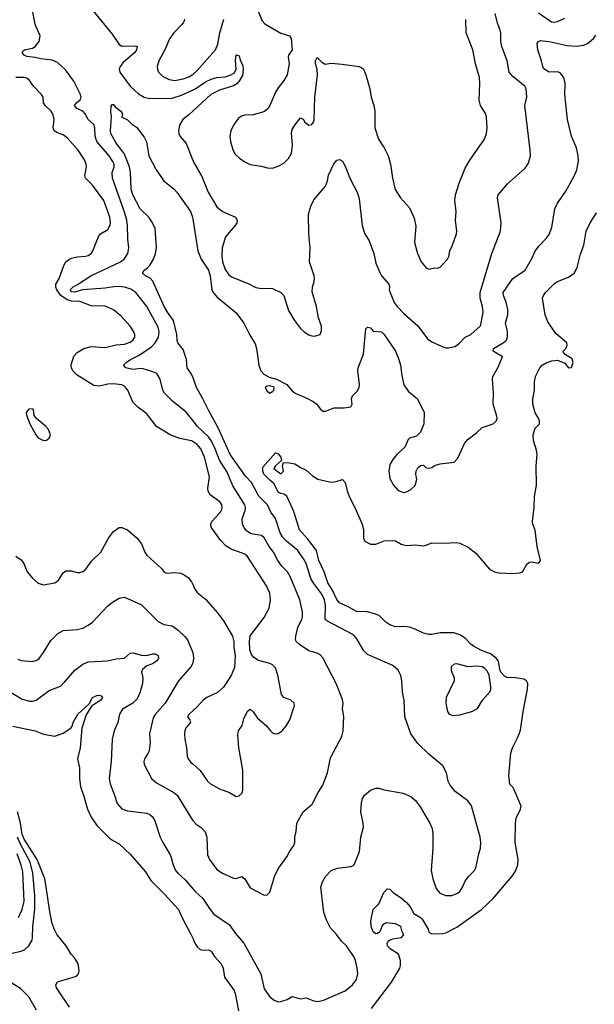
# Model space of a CAD drawing. Header units: inches. Extents: x 1305375 to 1407406, y 744550 to 841633.
# Tile 299 of 509: x 1378759 to 1382874, y 760892 to 767945. Entities that reach past the tile are written whole.
import ezdxf

# ---------------------------------------------------------------- set-up
doc = ezdxf.new("R2010")
doc.units = ezdxf.units.IN
doc.header["$MEASUREMENT"] = 0
doc.layers.add('B3776', color=7, linetype='Continuous')
doc.layers.add('B3786', color=7, linetype='Continuous')

msp = doc.modelspace()

# ---------------------------------------------------------------- linework, layer by layer
at = {"layer": 'B3776', "color": 5}
for points, elevation in [([(1380000, 765070.7), (1379950, 765132.4), (1379852.2, 765212.2), (1379795.8, 765270), (1379784, 765290), (1379765.1, 765370), (1379741.6, 765410), (1379705.7, 765425.7), (1379643.8, 765443.8), (1379630, 765446), (1379570, 765438.9), (1379519.5, 765450), (1379501.3, 765470), (1379521.6, 765490), (1379551.6, 765510), (1379610, 765539.7), (1379701, 765599), (1379729.9, 765630), (1379752.2, 765670), (1379757.9, 765710), (1379750, 765743.5), (1379670, 765889.8), (1379590.5, 765990.5), (1379554.2, 766014.2), (1379510, 766028.4), (1379470, 766034.1), (1379432.3, 766032.3), (1379370, 766022.2), (1379210, 766009.3), (1379150, 765993.6), (1379130, 765996), (1379121, 766010), (1379138.7, 766030), (1379173, 766047), (1379268.9, 766111.1), (1379480.5, 766210), (1379506.4, 766230), (1379531.9, 766270), (1379540.3, 766310), (1379532.3, 766372.3), (1379530.8, 766470), (1379525.4, 766510), (1379510, 766567.3), (1379423.4, 766810), (1379421.5, 766850), (1379435.8, 766890), (1379434, 766910), (1379426, 766930), (1379399.8, 766970), (1379312.2, 767072.2), (1379299.4, 767110), (1379297.2, 767170), (1379290, 767193.6), (1379248.3, 767230), (1379227.4, 767270), (1379210, 767289.8), (1379167.8, 767310), (1379151.5, 767330), (1379166, 767350), (1379190.9, 767370), (1379198.5, 767390), (1379192.8, 767412.8), (1379145.8, 767505.8), (1379086.6, 767586.6), (1379030, 767638.2), (1378990, 767654), (1378910, 767663.9), (1378870, 767675.2), (1378810, 767680.9), (1378789.7, 767690), (1378776.4, 767710), (1378780.5, 767719.5), (1378791.8, 767728.2), (1378850, 767742), (1378870, 767752), (1378898.7, 767790), (1378904.7, 767830), (1378869.8, 767909.8), (1378828.5, 768130)], 960), ([(1379187.2, 768130), (1379421.1, 767841.1), (1379470, 767766.5), (1379490, 767756.5), (1379590, 767757.1), (1379599.1, 767750), (1379595.3, 767730), (1379582.6, 767710), (1379500.7, 767639.3), (1379477.8, 767610), (1379471.8, 767590), (1379476.3, 767570), (1379549.4, 767470), (1379610, 767414), (1379650, 767390.8), (1379690, 767381.2), (1379850, 767383.4), (1379916.5, 767403.5), (1380000, 767442.1)], 960), ([(1379939.5, 767950), (1379933.4, 767930), (1379920.3, 767910), (1379862, 767850), (1379831.1, 767808.9), (1379796.9, 767730), (1379754.3, 767650), (1379744.2, 767610), (1379744.9, 767590), (1379752.4, 767570), (1379781.7, 767541.7), (1379830, 767516.1), (1379869.3, 767509.3), (1379930, 767521.5), (1379970, 767535.6), (1379994.2, 767550), (1380000, 767555.1)], 980), ([(1380000, 764920.4), (1379990, 764927), (1379904.4, 764944.4), (1379837, 764970), (1379737.6, 765030), (1379670, 765120.5), (1379604.2, 765170), (1379570, 765204.2), (1379534, 765290), (1379510, 765318.9), (1379489, 765330), (1379430, 765337.3), (1379390, 765334.3), (1379330, 765318.8), (1379290, 765323.9), (1379170, 765398.9), (1379139.9, 765430), (1379129.9, 765450), (1379126.7, 765473.3), (1379145.1, 765534.9), (1379170, 765561.7), (1379217.2, 765590), (1379270, 765603.8), (1379370, 765595.7), (1379450, 765615), (1379510, 765621.4), (1379550, 765636.1), (1379569.7, 765650), (1379583, 765670), (1379583.5, 765690), (1379576.3, 765710), (1379549.7, 765750), (1379482.5, 765822.5), (1379430, 765865.7), (1379370, 765891.8), (1379270, 765896.2), (1379190, 765925.2), (1379132.1, 765927.9), (1379097.7, 765937.7), (1379053.5, 765970), (1379025.2, 766010), (1379017.2, 766030), (1379017.5, 766050), (1379041.2, 766090), (1379074.8, 766185.2), (1379089.9, 766210.1), (1379110, 766228), (1379130, 766237.1), (1379170, 766245.5), (1379230, 766250.2), (1379250, 766256.5), (1379269.6, 766270), (1379282, 766290), (1379324.2, 766395.8), (1379337.2, 766410), (1379390, 766441.6), (1379406.7, 766473.3), (1379409.8, 766490.2), (1379405.3, 766530), (1379361.1, 766650), (1379280.4, 766760.4), (1379229.8, 766810), (1379224.4, 766830), (1379237.6, 766890), (1379235.6, 766910), (1379221.9, 766941.9), (1379178, 767010), (1379099.2, 767099.2), (1379070, 767120.3), (1379030, 767134.8), (1379005.7, 767150), (1378998.7, 767170), (1379004.8, 767230), (1378995.1, 767270), (1378983, 767290), (1378941.6, 767330), (1378929.6, 767350), (1378927.6, 767390), (1378915.6, 767410), (1378858, 767470), (1378829.6, 767510), (1378810, 767526.6), (1378790, 767531.8), (1378730, 767532.1)], 980), ([(1380000, 765378.3), (1379990, 765406.9), (1379958.5, 765450), (1379954.4, 765510), (1379930, 765582), (1379892, 765630), (1379885.8, 765645.8), (1379884.9, 765690), (1379860.6, 765790), (1379817.1, 765850), (1379794.2, 765890), (1379712.2, 766072.2), (1379693.7, 766093.7), (1379660.7, 766110), (1379638.7, 766130), (1379649.7, 766150), (1379673.2, 766166.8), (1379693.7, 766190), (1379716.4, 766230), (1379732.1, 766270), (1379738.7, 766310), (1379729.8, 766450), (1379710.9, 766490), (1379683.9, 766530), (1379621.1, 766590), (1379570, 766691.6), (1379555.8, 766730), (1379552.8, 766850), (1379544.1, 766890), (1379506.6, 766986.6), (1379450, 767059.7), (1379411.2, 767130), (1379407.8, 767150), (1379416.8, 767250), (1379412.4, 767287.6), (1379414, 767326), (1379422, 767338), (1379430, 767338), (1379442, 767322), (1379483.8, 767290), (1379496, 767270), (1379490, 767246), (1379530, 767227.3), (1379559, 767199), (1379594.2, 767174.2), (1379650, 767104), (1379666.4, 767070), (1379683.1, 766970), (1379734.9, 766870), (1379790.2, 766790.2), (1379865.3, 766730), (1379883.6, 766710), (1379981.6, 766570), (1379995.3, 766530), (1380000, 766501.5)], 940), ([(1380000, 767291.3), (1379970, 767263.5), (1379926.4, 767230), (1379903.7, 767190), (1379897, 767150), (1379899.5, 767130), (1379908.9, 767108.9), (1379950, 767058.8), (1380000, 766930.8)], 960), ([(1378730, 764101.3), (1378770, 764074.9), (1378789, 764049), (1378812.7, 763990), (1378850, 763945.5), (1378890, 763907.7), (1378930, 763896.4), (1379010, 763912), (1379035.6, 763930), (1379070, 763982.8), (1379090, 763997.3), (1379130, 763996.3), (1379170, 763984.9), (1379190, 763985.5), (1379210, 763992.7), (1379231.8, 764010), (1379273.2, 764066.8), (1379339.6, 764130), (1379393.6, 764230), (1379430, 764279.1), (1379470, 764307.3), (1379490, 764307.3), (1379530.7, 764290), (1379600.5, 764230), (1379630.4, 764190), (1379655.3, 764130), (1379670.2, 764110.2), (1379773.4, 764013.4), (1379790, 763990.6), (1379810, 763980.4), (1379870, 763984.2), (1379910, 763980.3), (1379930, 763974), (1379964.9, 763950), (1379990, 763918.8), (1380000, 763894.9)], 980), ([(1378744.5, 763364.5), (1378770, 763354.9), (1378850, 763346.7), (1378882.4, 763357.6), (1378897.4, 763370), (1378930, 763412.2), (1378981.4, 763498.6), (1379031.7, 763548.3), (1379070, 763570.3), (1379170, 763577.6), (1379210, 763587.2), (1379250, 763606.7), (1379279.5, 763630), (1379390, 763745.5), (1379430, 763778), (1379470, 763802), (1379510, 763808), (1379630, 763752.4), (1379750, 763633.1), (1379790, 763611.5), (1379850, 763603.6), (1379892.8, 763572.8), (1379944, 763524), (1379961.6, 763501.6), (1379990.3, 763429.7), (1379998, 763410), (1380000, 763396.4)], 960), ([(1378610, 763177.6), (1378777.3, 763077.3), (1378830, 763063.6), (1378850, 763062.4), (1378876.2, 763070), (1378970, 763138.7), (1379050, 763170.3), (1379080.5, 763199.5), (1379154.1, 763285.9), (1379210, 763328), (1379250, 763344.6), (1379388.3, 763351.7), (1379450, 763367), (1379510, 763370.4), (1379550, 763407.2), (1379569.8, 763410.2), (1379630, 763392), (1379670, 763391.2), (1379710, 763401.6), (1379730, 763401.7), (1379751.1, 763391.1), (1379753.1, 763370), (1379738.5, 763350), (1379710, 763330.5), (1379670, 763316.3), (1379638, 763290), (1379631.2, 763270), (1379641.6, 763230), (1379639.1, 763190), (1379618, 763122), (1379599.1, 763080.9), (1379570, 763049.7), (1379494.6, 763005.4), (1379472.4, 762970), (1379460.3, 762910), (1379434.9, 762850), (1379421.5, 762790), (1379412.7, 762630), (1379400.2, 762510), (1379406, 762470), (1379438.7, 762390), (1379455.8, 762330), (1379490, 762292.2), (1379530, 762276.9), (1379670, 762260.9), (1379690, 762251.8), (1379710, 762234), (1379725.7, 762205.7), (1379763.7, 762090), (1379782.6, 762050), (1379838.4, 761958.4), (1379857.6, 761890), (1379874.9, 761850), (1379890.1, 761830.1), (1379943.6, 761783.6), (1380000, 761717.3)], 940), ([(1380000, 763352.1), (1379995.2, 763330), (1379985.2, 763310), (1379896, 763210), (1379799.7, 763050), (1379730, 762968.4), (1379715.3, 762944.7), (1379689.2, 762830), (1379692.4, 762767.6), (1379686, 762710), (1379678.7, 762690), (1379651.8, 762650), (1379647.2, 762630), (1379650.4, 762610), (1379702.4, 762510), (1379738.8, 762478.8), (1379862.4, 762410), (1379885.7, 762390), (1379995.8, 762210), (1380000, 762205.5)], 960), ([(1378710, 762883.6), (1378870, 762851.7), (1378930, 762826.7), (1379010, 762812.4), (1379070, 762834.9), (1379125.1, 762870), (1379134.9, 762885.1), (1379141.8, 762910), (1379175.6, 762970), (1379255.2, 763044.8), (1379279.8, 763090), (1379310, 763104), (1379330, 763106.2), (1379341.1, 763101.1), (1379352.4, 763090), (1379339.3, 763070), (1379272.9, 763027.1), (1379235.1, 762964.9), (1379204.2, 762870), (1379191.3, 762730), (1379172.7, 762650), (1379185.8, 762585.8), (1379186.9, 762510), (1379194.4, 762450), (1379216.2, 762390), (1379243.2, 762290), (1379270, 762232.6), (1379310, 762173.6), (1379402, 762082), (1379430, 762061.5), (1379470, 762042), (1379550, 761967), (1379660.2, 761840.2), (1379697.6, 761777.6), (1379799.1, 761679.1), (1379896.1, 761570), (1379925.4, 761505.4), (1379987.3, 761390), (1380000, 761359.5)], 920), ([(1380000, 762995.3), (1379970, 762968.7), (1379960.7, 762950), (1379976, 762930), (1379982.8, 762910), (1379949, 762871), (1379940.3, 762850), (1379938.3, 762830), (1379940.9, 762790), (1379954, 762730), (1379958, 762670), (1379965.7, 762650), (1379984.9, 762624.9), (1380000, 762611.2)], 980), ([(1379115.6, 760870), (1379023, 761010), (1379017, 761030), (1379028.4, 761051.6), (1379165.7, 761094.3), (1379179.6, 761110), (1379184.2, 761130), (1379179.7, 761170), (1379172.6, 761190), (1379150, 761225.1), (1379127.1, 761250), (1379090.7, 761310.7), (1379028.1, 761388.1), (1379006.8, 761426.8), (1378992, 761470), (1378973.6, 761553.6), (1378946.7, 761750), (1378937.4, 761790), (1378884, 761930), (1378790, 762074.5), (1378777.3, 762110), (1378763.8, 762190), (1378743, 762270)], 920), ([(1378670, 761251.9), (1378770, 761273.2), (1378795.5, 761284.5), (1378824.4, 761310), (1378847, 761350), (1378851.3, 761370), (1378852.5, 761450), (1378866.6, 761573.4), (1378868, 761670), (1378852.3, 761830), (1378833.5, 761910), (1378762.7, 762042.7), (1378743, 762090)], 940), ([(1378750, 761514.4), (1378775.6, 761570), (1378791.5, 761630), (1378780.3, 761840.3), (1378769.1, 761889.1), (1378741.5, 761970)], 960), ([(1378878, 760850), (1378824.3, 760944.3), (1378764, 761004), (1378690, 761051.2)], 940)]:
    msp.add_lwpolyline(points, dxfattribs=dict(at, elevation=elevation))
at = {"layer": 'B3776', "color": 5, "elevation": 1020}
msp.add_lwpolyline([(1378850, 765158), (1378824.7, 765155.3), (1378804.7, 765130), (1378806.8, 765113.2), (1378830, 765051), (1378874.8, 764970), (1378891, 764950), (1378930, 764930.8), (1378950, 764934), (1378970, 764946.8), (1378978, 764970), (1378963.7, 765010), (1378946.6, 765030), (1378876, 765090), (1378862, 765110), (1378858, 765150)], close=True, dxfattribs=at)
at = {"layer": 'B3786', "color": 5}
for points, elevation in [([(1380464.9, 768010), (1380495.9, 767935.9), (1380515.4, 767915.4), (1380629, 767849), (1380690.8, 767830), (1380703, 767810), (1380710.6, 767730), (1380684.9, 767690), (1380682.4, 767677.6), (1380688.5, 767630), (1380675.3, 767550), (1380651.5, 767508.5), (1380610, 767458), (1380590, 767426), (1380550.2, 767329.8), (1380537.1, 767310), (1380511.7, 767288.3), (1380490, 767279.6), (1380430, 767264.2), (1380370, 767260.7), (1380346.9, 767253.1), (1380323.9, 767236.1), (1380290, 767189.2), (1380270.4, 767150), (1380263.7, 767110), (1380268.7, 767070), (1380287.5, 767007.5), (1380302.5, 766982.5), (1380330, 766955.5), (1380366.8, 766930), (1380410, 766908), (1380490, 766896.3), (1380530, 766884.9), (1380570, 766882), (1380610, 766895.5), (1380650, 766916.3), (1380682.9, 766950), (1380704.2, 766990), (1380712.6, 767047.4), (1380704.9, 767135.1), (1380710, 767157.3), (1380730, 767190.5), (1380770, 767241), (1380790, 767232), (1380801.6, 767210), (1380830, 767190.4), (1380850, 767195.3), (1380861.7, 767210), (1380867.3, 767227.3), (1380873.5, 767390), (1380891.2, 767551.2), (1380889.7, 767590), (1380877.6, 767630), (1380876.2, 767650), (1380886, 767670), (1380890, 767673.4), (1380921.7, 767641.7), (1380947.4, 767627.4), (1380990, 767632.9), (1381067.6, 767627.6), (1381189, 767609), (1381210, 767600.3), (1381221.3, 767590), (1381236.9, 767550), (1381265.7, 767450), (1381275.5, 767390), (1381295.8, 767330), (1381301.3, 767290), (1381303.1, 767170), (1381328.8, 767090), (1381370, 767027.7), (1381398, 766970), (1381414.9, 766910), (1381428.8, 766810), (1381448.6, 766728.6), (1381484.9, 766670), (1381550, 766597.3), (1381583.8, 766523.8), (1381595.1, 766464.9), (1381586.7, 766350), (1381608.4, 766270), (1381634.9, 766210), (1381670, 766166.8), (1381690, 766158.8), (1381730, 766166.8), (1381750, 766166), (1381770, 766171.3), (1381823.7, 766230), (1381831.5, 766248.5), (1381838.7, 766290), (1381858.7, 766330), (1381887, 766410), (1381889.6, 766430), (1381879.6, 766510), (1381885.1, 766570), (1381875.1, 766650), (1381881.1, 766690), (1381905.2, 766774.8), (1381950, 766880.5), (1381982.4, 766937.6), (1382087.6, 767090), (1382102.9, 767130), (1382107.6, 767170), (1382103, 767250), (1382094.1, 767274.1), (1382058.7, 767330), (1382049.7, 767369.7), (1382054.3, 767490), (1382051, 767531), (1382024, 767630), (1382004.7, 767730), (1381956.3, 767850), (1381954.1, 767945.9)], 980), ([(1382475.2, 767995.2), (1382568.5, 767930), (1382590, 767927.2), (1382610, 767932.2), (1382663.3, 767956.7)], 960), ([(1380000, 766930.8), (1380000.3, 766930), (1380062.7, 766822.7), (1380107.4, 766710), (1380170, 766605.5), (1380210.2, 766570.2), (1380304.9, 766530), (1380316.4, 766510), (1380314, 766490), (1380301.3, 766470), (1380231.8, 766390), (1380209.3, 766310.7), (1380205.8, 766250), (1380210.2, 766210), (1380230, 766156.4), (1380256.9, 766116.9), (1380280.4, 766100.4), (1380394.7, 766054.7), (1380450, 766026.4), (1380490, 766018.4), (1380530, 766022.4), (1380570, 766019.3), (1380630, 765990.7), (1380650.5, 765970), (1380683, 765863), (1380726.4, 765790), (1380770, 765734), (1380796, 765710), (1380830, 765687.7), (1380850, 765680.5), (1380870, 765679.1), (1380910, 765691), (1380921.2, 765718.8), (1380919.6, 765750), (1380899.7, 765810), (1380885.1, 765890), (1380854.5, 765994.5), (1380855.8, 766030), (1380868.3, 766070), (1380869.7, 766090), (1380867.3, 766110), (1380835.3, 766210), (1380838, 766310), (1380829.8, 766410), (1380827.3, 766552.7), (1380844.8, 766610), (1380866.3, 766653.7), (1380947.8, 766752.2), (1380962, 766790), (1380969.6, 766830.4), (1381007.8, 766912.2), (1381030, 766938.8), (1381050, 766942.8), (1381070, 766930.8), (1381090, 766894.8), (1381124.8, 766804.8), (1381175.3, 766710), (1381190, 766662), (1381212.4, 766470), (1381223.1, 766430), (1381230.4, 766410), (1381262, 766362), (1381294, 766270), (1381310, 766201), (1381339.5, 766130), (1381350.4, 766110), (1381401.6, 766050), (1381408.2, 766030), (1381405.7, 766010), (1381411.5, 765990), (1381440.3, 765920.3), (1381462.3, 765890), (1381510, 765839.5), (1381611.2, 765751.2), (1381678.2, 765658.2), (1381710, 765636.5), (1381783.8, 765603.8), (1381810, 765594), (1381830, 765594), (1381874.9, 765605.1), (1381900.5, 765619.5), (1381949.7, 765670.3), (1381990, 765690.7), (1382056.2, 765750), (1382060.8, 765759.2), (1382079.2, 765850), (1382074, 765890), (1382057.1, 765950), (1382057.8, 765990), (1382140.9, 766270), (1382202.3, 766430), (1382207.3, 766490), (1382180.7, 766670), (1382185.1, 766690), (1382252.3, 766770), (1382379.4, 766880.6), (1382402.7, 766917.3), (1382416.3, 766970), (1382415.8, 767010), (1382377.6, 767330), (1382391.2, 767391.2), (1382387.1, 767450), (1382376.9, 767470), (1382290, 767538.2), (1382265.2, 767570), (1382251, 767651), (1382212.4, 767752.4), (1382205.3, 767790), (1382204.6, 767850), (1382200.3, 767870), (1382180.4, 767920.4), (1382164.7, 767990)], 960), ([(1380000, 767555.1), (1380030, 767581.6), (1380160.9, 767730), (1380178.2, 767770), (1380190.9, 767850), (1380221.6, 767950)], 980), ([(1380000, 766501.5), (1380034.6, 766290), (1380058.2, 766230), (1380110.7, 766150), (1380121.8, 766110), (1380135.8, 766010), (1380147.4, 765987.4), (1380170, 765960.6), (1380310, 765845.7), (1380364.6, 765770), (1380404.2, 765690), (1380444.2, 765624.2), (1380454.3, 765590), (1380470.2, 765470), (1380485.2, 765430), (1380506.8, 765406.8), (1380545.3, 765385.3), (1380598.8, 765370), (1380671.8, 765331.8), (1380705.5, 765290), (1380730.6, 765270), (1380814.6, 765234.6), (1380859.5, 765210), (1380885.7, 765190), (1380910, 765156.3), (1380930, 765140.7), (1380950, 765140.7), (1381010, 765164.4), (1381083.5, 765163.5), (1381129.2, 765170.8), (1381139.3, 765190), (1381136.2, 765230), (1381142, 765250), (1381175.1, 765284.9), (1381189.7, 765310.3), (1381192.1, 765332.1), (1381180.4, 765430), (1381181.7, 765450), (1381220.5, 765550), (1381237.2, 765730), (1381250, 765742.8), (1381261, 765741), (1381270, 765738), (1381290, 765714.8), (1381350, 765708), (1381370, 765690.6), (1381449.1, 765570), (1381474.9, 765510), (1381486, 765470), (1381495.4, 765395.4), (1381510.4, 765330), (1381542.5, 765282.5), (1381608, 765230), (1381655.3, 765130), (1381652.2, 765050), (1381630.3, 764989.7), (1381599.6, 764960.4), (1381550, 764946.3), (1381541.7, 764938.3), (1381517.3, 764882.7), (1381458.8, 764830), (1381430, 764794), (1381410, 764758), (1381401.6, 764710), (1381410, 764658), (1381436.4, 764610), (1381470, 764573), (1381510, 764558), (1381530, 764563), (1381560.1, 764579.9), (1381592.1, 764607.9), (1381604, 764650), (1381595.3, 764690), (1381598, 764710), (1381610, 764734), (1381628.4, 764751.6), (1381650, 764754), (1381670, 764734), (1381690, 764732), (1381710, 764738), (1381729.3, 764750.7), (1381770, 764762.8), (1381870, 764776), (1381896.2, 764803.8), (1381945.1, 764910), (1381970, 764940.7), (1382030, 764984.9), (1382070, 765023), (1382148.7, 765050), (1382171.5, 765068.5), (1382178, 765090), (1382175.5, 765104.5), (1382149.7, 765189.7), (1382152.8, 765270), (1382144.2, 765370), (1382147.6, 765390), (1382182, 765450), (1382215.4, 765530), (1382149.8, 765570.2), (1382152.1, 765590), (1382222, 765630), (1382244.2, 765650), (1382251.4, 765670), (1382251.3, 765711.3), (1382237.6, 765770), (1382253.7, 765830), (1382254.1, 765870), (1382242.7, 765922.7), (1382222.8, 765970), (1382220.7, 765990), (1382290, 766090.3), (1382378.7, 766150), (1382424, 766230), (1382450, 766287.7), (1382477.1, 766322.9), (1382530, 766377.1), (1382550, 766406), (1382570, 766456), (1382591.3, 766590), (1382610, 766630.7), (1382670, 766716.3), (1382732.1, 766830), (1382749.8, 766870), (1382760.4, 766930), (1382759.2, 766970), (1382747.7, 767027.7), (1382711.1, 767110), (1382681.3, 767230), (1382663.5, 767410), (1382665.4, 767490), (1382655.3, 767530), (1382630, 767565.1), (1382610, 767572.1), (1382550, 767569.7), (1382513.3, 767593.3), (1382504.5, 767610), (1382496.4, 767650), (1382468.9, 767730), (1382465.1, 767774.9), (1382475.3, 767790), (1382490, 767795.5), (1382505.4, 767794.6), (1382550, 767788.9), (1382679.7, 767759.7), (1382750, 767755), (1382796.3, 767763.7), (1382824.5, 767775.5), (1382868.6, 767811.4), (1382885.6, 767834.4)], 940), ([(1380000, 767442.1), (1380012.2, 767447.8), (1380090, 767498.8), (1380130, 767519.4), (1380170, 767531), (1380230, 767535.1), (1380270.9, 767549.1), (1380296.6, 767563.4), (1380308.7, 767590), (1380303.8, 767656.2), (1380308, 767690), (1380310, 767694.4), (1380330, 767686.8), (1380337, 767657), (1380355.6, 767615.6), (1380359, 767590), (1380353.8, 767546.2), (1380333.8, 767510), (1380313.4, 767486.6), (1380290, 767472.3), (1380190, 767440.4), (1380128.5, 767410), (1380000, 767291.3)], 960), ([(1381278.7, 760861.3), (1381422.6, 761050), (1381480.4, 761150), (1381485.7, 761170), (1381485.9, 761205.9), (1381471.2, 761250), (1381412.9, 761290), (1381393.1, 761310), (1381389.6, 761330), (1381396.9, 761343.1), (1381408.3, 761351.7), (1381430, 761359.6), (1381492.3, 761370), (1381509.2, 761390), (1381498, 761410), (1381488.4, 761448.4), (1381450, 761468), (1381383.6, 761476.4), (1381359.6, 761460.4), (1381352, 761450), (1381338, 761410), (1381322, 761398), (1381310, 761396), (1381289.7, 761409.7), (1381276.2, 761450), (1381274.5, 761490), (1381290, 761571.3), (1381330, 761611.3), (1381367.7, 761692.3), (1381390, 761718), (1381410, 761716), (1381434.8, 761690), (1381490, 761653.7), (1381530, 761620.3), (1381555.6, 761590), (1381581.1, 761541.1), (1381630, 761513.4), (1381640.8, 761500.8), (1381684, 761430), (1381688.1, 761408.1), (1381710, 761397.3), (1381790, 761399.5), (1381810, 761404.6), (1381890, 761444.4), (1382066.3, 761570), (1382150, 761648.7), (1382286.6, 761810), (1382310, 761846), (1382325.6, 761890), (1382327.7, 761930), (1382306.6, 762050), (1382309.8, 762190.2), (1382315.5, 762224.5), (1382346, 762290), (1382349.2, 762310), (1382303.2, 762423.2), (1382290, 762448), (1382269.4, 762469.4), (1382261.2, 762530), (1382276, 762690), (1382287.3, 762730), (1382329.6, 762810), (1382345.4, 762854.6), (1382363.5, 762990), (1382395.1, 763150), (1382397.2, 763190), (1382388.8, 763208.8), (1382370, 763220.4), (1382310, 763229.8), (1382250, 763231.7), (1382230, 763242.1), (1382205.8, 763270), (1382198, 763290), (1382187.9, 763350), (1382171.6, 763371.6), (1382130, 763401.2), (1382065.1, 763425.1), (1382010, 763457.3), (1381990, 763471.7), (1381950, 763515.2), (1381910, 763538.6), (1381868.3, 763551.7), (1381770, 763552.1), (1381710, 763539.6), (1381690, 763540.7), (1381650, 763550.9), (1381590, 763579.3), (1381550, 763592.8), (1381510, 763597.2), (1381450, 763595.3), (1381409.6, 763609.6), (1381381, 763630), (1381334.8, 763674.8), (1381310, 763687.6), (1381250, 763703.7), (1381170, 763704.4), (1381116.8, 763736.8), (1381050, 763767.9), (1381030, 763791.4), (1380998.1, 763858.1), (1380965.3, 763910), (1380940.2, 763990), (1380901.6, 764070), (1380883.4, 764143.4), (1380823, 764223), (1380762.9, 764290), (1380721.3, 764421.3), (1380671.3, 764531.3), (1380650, 764545.1), (1380628.7, 764550), (1380610, 764561.2), (1380580.9, 764620.9), (1380550, 764645.2), (1380506.6, 764690), (1380499, 764710), (1380500.4, 764739.6), (1380590, 764841), (1380610, 764834), (1380630, 764811), (1380632.7, 764787.3), (1380590, 764748), (1380578, 764730), (1380630, 764692), (1380648, 764710), (1380642, 764750), (1380647.3, 764772.7), (1380689.4, 764770.6), (1380730, 764762.4), (1380774.4, 764734.4), (1380810, 764719), (1380856.9, 764676.9), (1380894.3, 764654.3), (1380990, 764632.7), (1381024.2, 764635.8), (1381070.6, 764650.6), (1381090.7, 764630), (1381104.4, 764570), (1381119.5, 764530), (1381159.5, 764450), (1381210.3, 764330), (1381220.3, 764290), (1381220.3, 764230), (1381230.4, 764210), (1381270, 764189), (1381310, 764188.8), (1381370, 764210.6), (1381430, 764214), (1381450, 764210.8), (1381490, 764187.3), (1381530, 764177.3), (1381590, 764182.6), (1381650, 764176.9), (1381670, 764180.4), (1381710, 764197.3), (1381790, 764194), (1381890, 764198.8), (1381910, 764194.8), (1381970, 764166), (1382024.5, 764124.5), (1382124, 764010), (1382158.8, 763990), (1382190, 763982.7), (1382290, 763977.4), (1382337.4, 763982.6), (1382359, 763990), (1382390, 764044.7), (1382410, 764058), (1382430, 764061), (1382470, 764052), (1382480.4, 764059.6), (1382488.4, 764071.6), (1382465.6, 764170), (1382450, 764288.7), (1382433.7, 764330), (1382430.9, 764350), (1382443.1, 764450), (1382446, 764530), (1382460.4, 764610), (1382457.4, 764750), (1382465.6, 764830), (1382460.7, 764860.7), (1382438, 764930), (1382435.1, 764970), (1382450, 765018), (1382482, 765050), (1382482, 765070), (1382475.3, 765090), (1382450, 765128), (1382433.2, 765190), (1382433.2, 765230), (1382445.2, 765290), (1382445.2, 765350), (1382454, 765390), (1382484, 765450), (1382501.2, 765470), (1382530, 765487.7), (1382570, 765502), (1382610, 765504.9), (1382664, 765484), (1382690, 765452), (1382710, 765454), (1382722, 765490), (1382714.8, 765514.8), (1382666.3, 765546.3), (1382649.2, 765569.2), (1382669.3, 765590), (1382680.9, 765610), (1382677, 765630), (1382598, 765698), (1382540.6, 765780.6), (1382523, 765830), (1382503.7, 765950), (1382509.4, 765970), (1382525.1, 765990), (1382590, 766056.4), (1382610, 766070.3), (1382690, 766100.2), (1382730, 766130.2), (1382750.8, 766169.2), (1382774.5, 766265.5), (1382798.4, 766330), (1382815.6, 766430), (1382845.4, 766490), (1382890, 766560.5)], 920), ([(1380000, 761717.3), (1380017.2, 761697.2), (1380070.3, 761650), (1380122.6, 761570), (1380150, 761537.6), (1380261, 761461), (1380301.3, 761401.3), (1380364.6, 761330), (1380486, 761110), (1380510, 761002), (1380550, 760946), (1380580.6, 760920.6), (1380610, 760910.4), (1380630, 760910.5), (1380673.1, 760926.9), (1380710, 760947.3), (1380770, 760930.7), (1380810, 760938.8), (1380858, 760918), (1380890, 760910.8), (1380930, 760918.8), (1381090, 760988), (1381142, 761030), (1381172, 761070), (1381179.5, 761110), (1381175.6, 761150), (1381164.4, 761204.4), (1381154, 761230), (1381099.5, 761310), (1381063.9, 761343.9), (1381029.5, 761390), (1380982, 761442), (1380957.4, 761490), (1380935.8, 761550), (1380915.1, 761730), (1380927.3, 761770), (1380950, 761808), (1380989.6, 761850), (1381034.1, 761865.9), (1381130, 761878), (1381150, 761886.8), (1381158.3, 761901.7), (1381193.3, 761986.7), (1381202.3, 762090), (1381220.1, 762159.9), (1381218.5, 762190), (1381202.5, 762270), (1381206.2, 762333.8), (1381215, 762365), (1381228.5, 762390), (1381270, 762425.7), (1381310, 762440.9), (1381330, 762439.6), (1381370, 762427.9), (1381504.7, 762404.7), (1381559.7, 762379.7), (1381594.9, 762350), (1381626.8, 762306.8), (1381695.5, 762190), (1381712, 762152), (1381717, 762110), (1381717, 762010), (1381705.7, 761850), (1381718, 761790), (1381741.5, 761721.5), (1381768.8, 761688.8), (1381810.3, 761670.3), (1381854, 761670), (1381890, 761684.2), (1381910, 761700.4), (1381929.7, 761730), (1381950, 761774.9), (1381973.5, 761806.5), (1382015.6, 761850), (1382025.6, 761870), (1382046, 761970), (1382058.7, 762010), (1382061.3, 762050), (1382057.4, 762090), (1381993.6, 762313.6), (1381969.3, 762350), (1381876.9, 762416.9), (1381842.5, 762462.5), (1381827.8, 762490), (1381814.3, 762550), (1381790, 762599.5), (1381690, 762683.7), (1381610, 762760.7), (1381559.7, 762830), (1381516.9, 762950), (1381512.5, 763067.5), (1381500.9, 763130), (1381495.8, 763210), (1381488, 763248), (1381470, 763285.1), (1381430, 763319.6), (1381250, 763397.7), (1381223.2, 763423.2), (1381172.8, 763510), (1381150, 763537.2), (1380957.8, 763637.8), (1380947.4, 763647.4), (1380949.1, 763750), (1380940.7, 763790), (1380922.5, 763830), (1380865.2, 763905.2), (1380843.1, 763943.1), (1380810, 764049.7), (1380796.8, 764076.8), (1380750, 764141.4), (1380670, 764208.3), (1380641, 764241), (1380624.6, 764270), (1380590, 764371.3), (1380558.2, 764418.2), (1380532.6, 764470), (1380472.1, 764532.1), (1380419.6, 764630), (1380376, 764676), (1380267, 764830), (1380180.3, 765020.3), (1380110, 765147.1), (1380070.5, 765230), (1380023.9, 765310), (1380000, 765378.3)], 940), ([(1380000, 762205.5), (1380022, 762182), (1380058, 762158), (1380086.4, 762126.4), (1380098, 762090), (1380102.5, 761962.5), (1380117.6, 761930), (1380170, 761857), (1380210, 761830.3), (1380290, 761795.3), (1380310, 761792.2), (1380350, 761806), (1380370, 761790.5), (1380410, 761726), (1380510, 761674), (1380530, 761674.8), (1380550, 761696), (1380586.7, 761813.3), (1380614.5, 761870), (1380671.7, 761948.3), (1380692.3, 761987.7), (1380722.7, 762030), (1380729.3, 762050), (1380729.5, 762090), (1380739.6, 762130), (1380742.9, 762190), (1380789.7, 762270.3), (1380853.9, 762326.1), (1380897, 762410), (1380930, 762460.7), (1380963.1, 762550), (1380983.7, 762656.3), (1381066, 762810), (1381074.7, 762850), (1381080.5, 762950), (1381069.6, 763010), (1381074.7, 763045.3), (1381070, 763074), (1381024.7, 763190), (1380930, 763372.7), (1380910, 763394.5), (1380890, 763407), (1380830, 763424.7), (1380761.6, 763470), (1380739.7, 763490), (1380732.8, 763510), (1380735.4, 763530), (1380750.9, 763590), (1380778.4, 763650), (1380783.5, 763670), (1380783.5, 763703.5), (1380764.2, 763790), (1380696.3, 763956.3), (1380676.4, 763990), (1380635.3, 764030), (1380606.4, 764070), (1380575.3, 764130), (1380544.4, 764170), (1380510, 764233.7), (1380489.8, 764249.8), (1380430, 764258.4), (1380406.5, 764266.5), (1380383.8, 764283.8), (1380363.5, 764310), (1380354.5, 764330), (1380350.9, 764370), (1380374, 764430), (1380376.8, 764450), (1380371.7, 764470), (1380285.1, 764605.1), (1380244.4, 764704.4), (1380188.9, 764788.9), (1380159.5, 764870), (1380130.8, 764930.8), (1380110, 764957.2), (1380032.9, 765030), (1380000, 765070.7)], 960), ([(1380000, 762611.2), (1380050, 762565.5), (1380104.4, 762490), (1380125.5, 762470), (1380190, 762434.6), (1380260.7, 762410), (1380310, 762381), (1380330, 762384.7), (1380353.6, 762410), (1380357.6, 762430), (1380356.3, 762570), (1380327, 762730), (1380321.5, 762821.5), (1380326.6, 762850), (1380352, 762890), (1380363.9, 762936.1), (1380390, 762992), (1380410, 763004.7), (1380430, 762986), (1380462, 762942), (1380524, 762890), (1380554, 762850), (1380570, 762836.3), (1380590, 762828.2), (1380610, 762830.6), (1380638, 762850), (1380670, 762888), (1380692.8, 762930), (1380720.5, 763010), (1380725.6, 763030), (1380723.7, 763050), (1380701.2, 763070), (1380649.8, 763089.8), (1380634.7, 763110), (1380607.4, 763250), (1380590, 763302), (1380570, 763322.9), (1380550, 763334), (1380470, 763355.1), (1380436.2, 763376.2), (1380418, 763398), (1380406.3, 763430), (1380404, 763490), (1380410, 763531.3), (1380510, 763663), (1380545.1, 763730), (1380555.6, 763790), (1380550, 763837.2), (1380526, 763890), (1380390, 764100.4), (1380370, 764116.2), (1380272.4, 764152.4), (1380235.5, 764175.5), (1380196.2, 764216.2), (1380131.1, 764310), (1380126.4, 764330), (1380135.1, 764350), (1380189.3, 764410.7), (1380202.8, 764430), (1380208.9, 764450), (1380205.8, 764470), (1380191.6, 764490), (1380122.5, 764542.5), (1380107.9, 764567.9), (1380106.6, 764590), (1380118.6, 764670), (1380082.2, 764810), (1380055.4, 764870), (1380030, 764900.7), (1380000, 764920.4)], 980), ([(1380000, 763894.9), (1380010.4, 763870), (1380030, 763842), (1380090, 763793.4), (1380176.1, 763696.1), (1380218.9, 763638.9), (1380283.7, 763530), (1380292, 763490), (1380292.7, 763450), (1380301.6, 763390), (1380296.2, 763303.8), (1380272.9, 763247.1), (1380217.4, 763162.6), (1380174.6, 763125.4), (1380099.3, 763090), (1380073, 763070), (1380030, 763022), (1380000, 762995.3)], 980), ([(1380000, 763396.4), (1380003.9, 763370), (1380000, 763352.1)], 960), ([(1380000, 761359.5), (1380010, 761335.5), (1380030, 761302.4), (1380050, 761285.3), (1380070, 761280.3), (1380110, 761281.1), (1380130, 761272.2), (1380153.7, 761233.7), (1380201.4, 761181.4), (1380216.1, 761150), (1380225.6, 761085.6), (1380294.4, 760990), (1380301.8, 760970), (1380324.9, 760844.9)], 920)]:
    msp.add_lwpolyline(points, dxfattribs=dict(at, elevation=elevation))
at = {"layer": 'B3786', "color": 5, "elevation": 940}
for points in [[(1380550, 765321.6), (1380530, 765319.6), (1380516.3, 765310), (1380530, 765283), (1380550, 765270.7), (1380570, 765280.7), (1380579.3, 765290), (1380581.2, 765310), (1380575.1, 765315.1)], [(1381890, 763331.5), (1381870, 763329.3), (1381848.2, 763310), (1381850, 763282), (1381870.8, 763230), (1381870.7, 763210), (1381812.7, 763090), (1381810.4, 763050), (1381823.8, 762990), (1381834.8, 762970), (1381860.7, 762960.7), (1381910, 762964.6), (1381998, 762990), (1382038, 763010), (1382073.2, 763070), (1382127.5, 763132.5), (1382133.1, 763146.9), (1382133.1, 763166.9), (1382121, 763250), (1382110, 763276.4), (1382090, 763298), (1382070, 763309.7), (1382030, 763314), (1381970, 763309.6)]]:
    msp.add_lwpolyline(points, close=True, dxfattribs=at)

doc.saveas('drawing.dxf')
